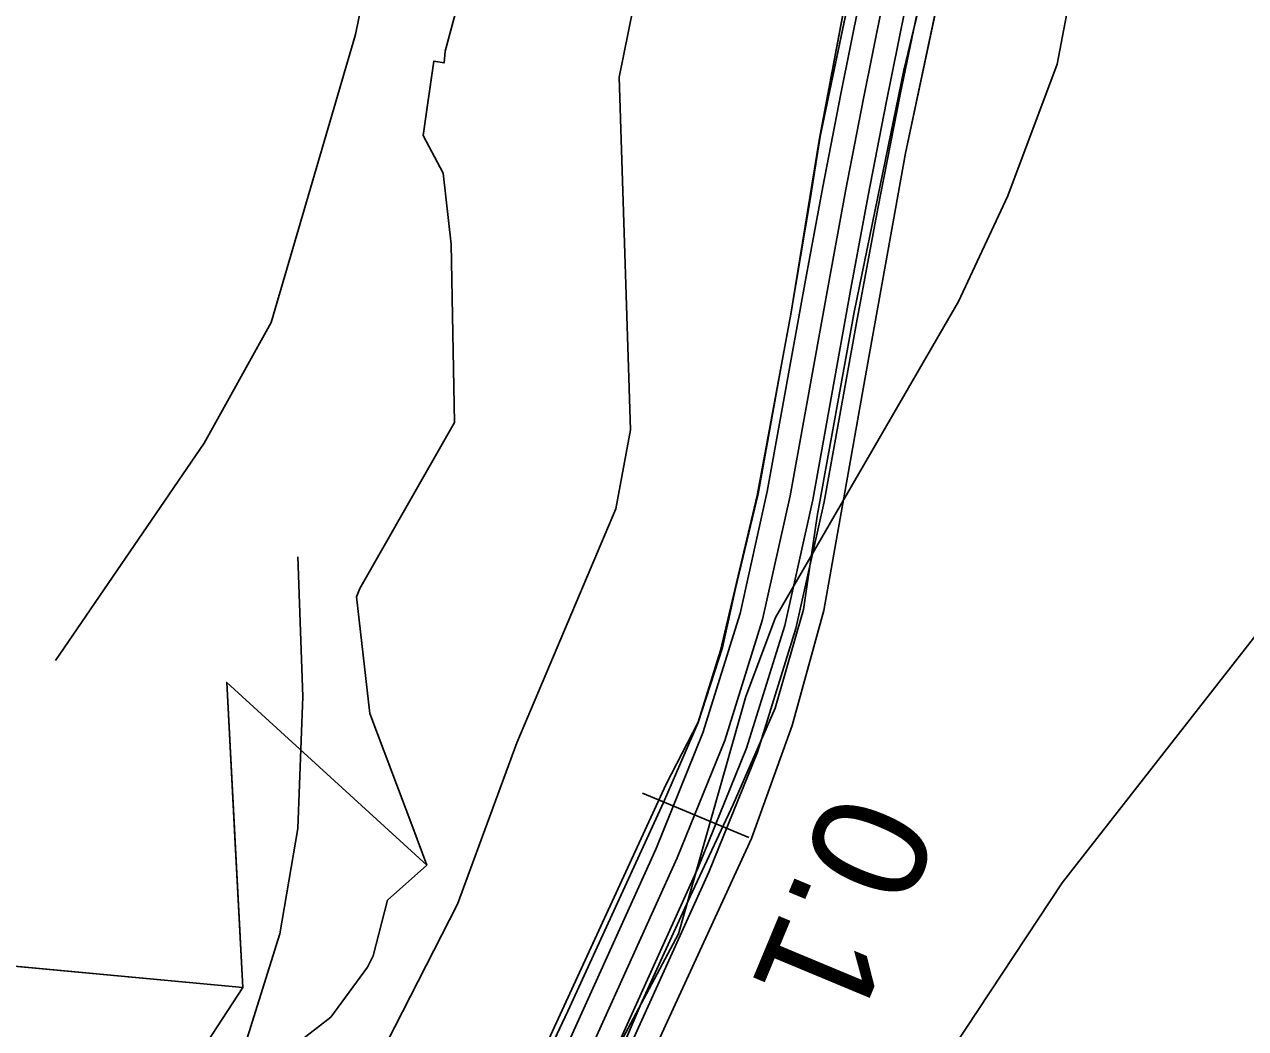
# Model space of a CAD drawing. Extents: x -662620 to -656370, y -1067090 to -1062990.
# Drawn here: x -661363.7 to -661257.9, y -1066535.2 to -1066448.2 of the extents above; entities that cross this region are included whole.
import ezdxf

# ---------------------------------------------------------------- set-up
doc = ezdxf.new("R2010")
doc.units = 0
for name, color, linetype in [('CESTA_ZABOR', 7, 'Continuous'), ('Default', 7, 'Continuous'), ('LESNÍ_POZEMEK_-_STÁVAJÍCÍ', 7, 'Continuous'), ('OBVOD_PÚ', 7, 'Continuous'), ('Odvodnení_cesty_príkopem_-_navržené', 7, 'Continuous'), ('ORNÁ_PŮDA_-_STÁVAJÍCÍ', 7, 'Continuous'), ('OSTATNÍ_PLOCHA_-_STÁVAJÍCÍ', 7, 'Continuous'), ('POLNÍ_CESTA_NAVRŽENÁ_-_KRAJ', 7, 'Continuous'), ('POLNÍ_CESTA_NAVRŽENÁ_-_OSA', 7, 'Continuous'), ('Regionální_biocentrum_-_stávající', 7, 'Continuous'), ('VRSTEVNICE_ZDŮRAZNĚNÁ', 7, 'Continuous'), ('VRSTEVNICE_ZÁKLADNÍ', 7, 'Continuous')]:
    doc.layers.add(name, color=color, linetype=linetype)

msp = doc.modelspace()

# ---------------------------------------------------------------- linework, layer by layer
at = {"layer": 'CESTA_ZABOR'}
for p, q in [((-661294.74, -1066457.92), (-661290.63, -1066438.32)), ((-661283.2, -1066439.85), (-661287.35, -1066459.36)), ((-661295.61, -1066463.38), (-661294.74, -1066457.92)), ((-661287.35, -1066459.36), (-661290.88, -1066478.99)), ((-661297.28, -1066473.33), (-661295.61, -1066463.38)), ((-661298.09, -1066477.68), (-661297.28, -1066473.33)), ((-661300.12, -1066488.89), (-661298.09, -1066477.68)), ((-661290.88, -1066478.99), (-661294.43, -1066499)), ((-661302.06, -1066497.11), (-661300.12, -1066488.89)), ((-661303.19, -1066502.22), (-661302.06, -1066497.11)), ((-661294.43, -1066499), (-661297.16, -1066508.97)), ((-661305.3, -1066508.7), (-661303.19, -1066502.22)), ((-661308.31, -1066515.65), (-661305.3, -1066508.7)), ((-661297.16, -1066508.97), (-661300.7, -1066518.77)), ((-661316.59, -1066533.73), (-661308.31, -1066515.65)), ((-661300.7, -1066518.77), (-661309.11, -1066537.09)), ((-661325.12, -1066551.75), (-661316.59, -1066533.73))]:
    msp.add_line(p, q, dxfattribs=at)
for points in [[(-661325.12, -1066551.75), (-661316.59, -1066533.73), (-661308.31, -1066515.65), (-661305.3, -1066508.7), (-661303.19, -1066502.22), (-661302.06, -1066497.11), (-661300.12, -1066488.89), (-661298.09, -1066477.68), (-661297.28, -1066473.33), (-661295.61, -1066463.38), (-661294.74, -1066457.92), (-661290.63, -1066438.32)], [(-661283.2, -1066439.85), (-661287.35, -1066459.36), (-661290.88, -1066478.99), (-661294.43, -1066499), (-661297.16, -1066508.97), (-661300.7, -1066518.77), (-661309.11, -1066537.09)]]:
    msp.add_lwpolyline(points, dxfattribs=at)
at = {"layer": 'LESNÍ_POZEMEK_-_STÁVAJÍCÍ'}
for p, q in [((-661323.57, -1066436.89), (-661327.24, -1066450.54)), ((-661327.24, -1066450.54), (-661327.32, -1066451.56)), ((-661328.2, -1066451.39), (-661329.15, -1066457.83)), ((-661327.32, -1066451.56), (-661328.2, -1066451.39)), ((-661329.15, -1066457.83), (-661327.41, -1066461.11)), ((-661327.41, -1066461.11), (-661326.7, -1066467.27)), ((-661326.7, -1066467.27), (-661326.42, -1066482.7)), ((-661326.42, -1066482.7), (-661334.61, -1066497.11)), ((-661334.61, -1066497.11), (-661334.92, -1066497.82)), ((-661334.92, -1066497.82), (-661333.76, -1066507.94)), ((-661328.83, -1066521.07), (-661346.16, -1066505.24)), ((-661346.16, -1066505.24), (-661344.77, -1066531.67)), ((-661333.76, -1066507.94), (-661330.04, -1066517.8)), ((-661330.04, -1066517.8), (-661328.83, -1066521.07)), ((-661344.77, -1066531.67), (-661385.92, -1066527.84))]:
    msp.add_line(p, q, dxfattribs=at)
msp.add_lwpolyline([(-661323.57, -1066436.89), (-661327.24, -1066450.54), (-661327.32, -1066451.56), (-661328.2, -1066451.39), (-661329.15, -1066457.83), (-661327.41, -1066461.11), (-661326.7, -1066467.27), (-661326.42, -1066482.7), (-661334.61, -1066497.11), (-661334.92, -1066497.82), (-661333.76, -1066507.94), (-661330.04, -1066517.8), (-661328.83, -1066521.07), (-661346.16, -1066505.24), (-661344.77, -1066531.67), (-661385.92, -1066527.84)], dxfattribs=at)
at = {"layer": 'OBVOD_PÚ'}
for points in [[(-661323.57, -1066436.89), (-661327.24, -1066450.54)], [(-661292.02, -1066443.41), (-661294.82, -1066458.24)], [(-661327.24, -1066450.54), (-661327.32, -1066451.56)], [(-661328.2, -1066451.39), (-661329.15, -1066457.83)], [(-661327.32, -1066451.56), (-661328.2, -1066451.39)], [(-661329.15, -1066457.83), (-661327.41, -1066461.11)], [(-661294.82, -1066458.24), (-661297.28, -1066473.33)], [(-661327.41, -1066461.11), (-661326.7, -1066467.27)], [(-661326.7, -1066467.27), (-661326.42, -1066482.7)], [(-661297.28, -1066473.33), (-661300.21, -1066489.04)], [(-661326.42, -1066482.7), (-661334.61, -1066497.11)], [(-661300.21, -1066489.04), (-661303.37, -1066502.46)], [(-661334.61, -1066497.11), (-661334.92, -1066497.82)], [(-661334.92, -1066497.82), (-661333.76, -1066507.94)], [(-661303.37, -1066502.46), (-661305.3, -1066508.68)], [(-661344.77, -1066531.67), (-661346.16, -1066505.24)], [(-661346.16, -1066505.24), (-661328.83, -1066521.07)], [(-661333.76, -1066507.94), (-661330.04, -1066517.8)], [(-661305.3, -1066508.68), (-661308.07, -1066514.06)], [(-661308.07, -1066514.06), (-661325.76, -1066552.47)], [(-661330.04, -1066517.8), (-661328.83, -1066521.07)], [(-661328.83, -1066521.07), (-661332.22, -1066524.1)], [(-661332.22, -1066524.1), (-661333.48, -1066528.94)], [(-661390.67, -1066527.4), (-661344.77, -1066531.67)], [(-661333.48, -1066528.94), (-661333.96, -1066529.9)], [(-661333.96, -1066529.9), (-661337.13, -1066534.23)], [(-661347.51, -1066542.27), (-661337.13, -1066534.23)]]:
    msp.add_lwpolyline(points, dxfattribs=at)
at = {"layer": 'Odvodnení_cesty_príkopem_-_navržené'}
msp.add_lwpolyline([(-661319.42, -1066418.8), (-661282.67, -1066429.9), (-661285.76, -1066444.41), (-661287.8, -1066454.29), (-661289.75, -1066464.18), (-661291.59, -1066474.09), (-661294.4, -1066489.59), (-661296.85, -1066500.55), (-661300.18, -1066511.27), (-661304.39, -1066521.68), (-661338.51, -1066597.1), (-661342.24, -1066606.28), (-661345.26, -1066615.72), (-661347.53, -1066625.37), (-661354.09, -1066658.9), (-661357.01, -1066673.13), (-661360.19, -1066687.29), (-661363.64, -1066701.4)], dxfattribs=at)
at = {"layer": 'ORNÁ_PŮDA_-_STÁVAJÍCÍ'}
for p, q in [((-661287.5, -1066452.18), (-661284.8, -1066440.94)), ((-661291.79, -1066473.14), (-661287.5, -1066452.18)), ((-661295, -1066490.84), (-661291.79, -1066473.14)), ((-661296.17, -1066498.93), (-661295, -1066490.84)), ((-661298.63, -1066507.48), (-661296.17, -1066498.93)), ((-661302.29, -1066515.81), (-661298.63, -1066507.48)), ((-661306.01, -1066523.8), (-661302.29, -1066515.81)), ((-661310.16, -1066532.87), (-661306.01, -1066523.8)), ((-661315.39, -1066545.05), (-661310.16, -1066532.87))]:
    msp.add_line(p, q, dxfattribs=at)
msp.add_lwpolyline([(-661315.39, -1066545.05), (-661310.16, -1066532.87), (-661306.01, -1066523.8), (-661302.29, -1066515.81), (-661298.63, -1066507.48), (-661296.17, -1066498.93), (-661295, -1066490.84), (-661291.79, -1066473.14), (-661287.5, -1066452.18), (-661284.8, -1066440.94), (-661282.94, -1066435.27), (-661279.98, -1066426.94), (-661276.83, -1066418.86), (-661272.21, -1066408.48), (-661268.07, -1066399.27), (-661265.63, -1066395.85), (-661260.94, -1066391.77), (-661255.29, -1066389.16)], dxfattribs=at)
at = {"layer": 'OSTATNÍ_PLOCHA_-_STÁVAJÍCÍ'}
for p, q in [((-661284.8, -1066440.94), (-661287.5, -1066452.18)), ((-661284.8, -1066440.94), (-661287.5, -1066452.18)), ((-661294.82, -1066458.24), (-661292.02, -1066443.41)), ((-661294.82, -1066458.24), (-661292.02, -1066443.41)), ((-661287.5, -1066452.18), (-661291.79, -1066473.14)), ((-661287.5, -1066452.18), (-661291.79, -1066473.14)), ((-661297.28, -1066473.33), (-661294.82, -1066458.24)), ((-661297.28, -1066473.33), (-661294.82, -1066458.24)), ((-661291.79, -1066473.14), (-661295, -1066490.84)), ((-661291.79, -1066473.14), (-661295, -1066490.84)), ((-661300.21, -1066489.04), (-661297.28, -1066473.33)), ((-661300.21, -1066489.04), (-661297.28, -1066473.33)), ((-661303.37, -1066502.46), (-661300.21, -1066489.04)), ((-661303.37, -1066502.46), (-661300.21, -1066489.04)), ((-661295, -1066490.84), (-661296.17, -1066498.93)), ((-661295, -1066490.84), (-661296.17, -1066498.93)), ((-661296.17, -1066498.93), (-661298.63, -1066507.48)), ((-661296.17, -1066498.93), (-661298.63, -1066507.48)), ((-661305.3, -1066508.68), (-661303.37, -1066502.46)), ((-661305.3, -1066508.68), (-661303.37, -1066502.46)), ((-661298.63, -1066507.48), (-661302.29, -1066515.81)), ((-661298.63, -1066507.48), (-661302.29, -1066515.81)), ((-661308.07, -1066514.06), (-661305.3, -1066508.68)), ((-661308.07, -1066514.06), (-661305.3, -1066508.68)), ((-661325.76, -1066552.47), (-661308.07, -1066514.06)), ((-661325.76, -1066552.47), (-661308.07, -1066514.06)), ((-661302.29, -1066515.81), (-661306.01, -1066523.8)), ((-661302.29, -1066515.81), (-661306.01, -1066523.8)), ((-661306.01, -1066523.8), (-661310.16, -1066532.87)), ((-661306.01, -1066523.8), (-661310.16, -1066532.87)), ((-661310.16, -1066532.87), (-661315.39, -1066545.05)), ((-661310.16, -1066532.87), (-661315.39, -1066545.05))]:
    msp.add_line(p, q, dxfattribs=at)
for points in [[(-661325.76, -1066552.47), (-661308.07, -1066514.06), (-661305.3, -1066508.68), (-661303.37, -1066502.46), (-661300.21, -1066489.04), (-661297.28, -1066473.33), (-661294.82, -1066458.24), (-661292.02, -1066443.41), (-661290.97, -1066433.29), (-661291.16, -1066431.56), (-661292.29, -1066429.64), (-661296.11, -1066428.28), (-661318.97, -1066420.11), (-661323.51, -1066420.49), (-661328.6, -1066415.98), (-661333.45, -1066409.72), (-661347.4, -1066400.22), (-661352.55, -1066397.22), (-661357.74, -1066394.8), (-661363.34, -1066391.21), (-661368.91, -1066386.61)], [(-661325.76, -1066552.47), (-661308.07, -1066514.06), (-661305.3, -1066508.68), (-661303.37, -1066502.46), (-661300.21, -1066489.04), (-661297.28, -1066473.33), (-661294.82, -1066458.24), (-661292.02, -1066443.41), (-661290.97, -1066433.29), (-661291.16, -1066431.56), (-661292.29, -1066429.64), (-661296.11, -1066428.28), (-661318.97, -1066420.11), (-661323.51, -1066420.49), (-661328.6, -1066415.98), (-661333.45, -1066409.72), (-661347.4, -1066400.22), (-661352.55, -1066397.22), (-661357.74, -1066394.8), (-661363.34, -1066391.21), (-661368.91, -1066386.61)], [(-661255.29, -1066389.16), (-661260.94, -1066391.77), (-661265.63, -1066395.85), (-661268.07, -1066399.27), (-661272.21, -1066408.48), (-661276.83, -1066418.86), (-661279.98, -1066426.94), (-661282.94, -1066435.27), (-661284.8, -1066440.94), (-661287.5, -1066452.18), (-661291.79, -1066473.14), (-661295, -1066490.84), (-661296.17, -1066498.93), (-661298.63, -1066507.48), (-661302.29, -1066515.81), (-661306.01, -1066523.8), (-661310.16, -1066532.87), (-661315.39, -1066545.05)], [(-661255.29, -1066389.16), (-661260.94, -1066391.77), (-661265.63, -1066395.85), (-661268.07, -1066399.27), (-661272.21, -1066408.48), (-661276.83, -1066418.86), (-661279.98, -1066426.94), (-661282.94, -1066435.27), (-661284.8, -1066440.94), (-661287.5, -1066452.18), (-661291.79, -1066473.14), (-661295, -1066490.84), (-661296.17, -1066498.93), (-661298.63, -1066507.48), (-661302.29, -1066515.81), (-661306.01, -1066523.8), (-661310.16, -1066532.87), (-661315.39, -1066545.05)]]:
    msp.add_lwpolyline(points, dxfattribs=at)
at = {"layer": 'POLNÍ_CESTA_NAVRŽENÁ_-_KRAJ'}
for points in [[(-661282.57, -1066419.36), (-661285.39, -1066424.48), (-661286.78, -1066427.31), (-661287.87, -1066430.27), (-661288.66, -1066433.32), (-661291.32, -1066446.2), (-661292.95, -1066454.24), (-661294.51, -1066462.3), (-661296, -1066470.38), (-661299.32, -1066488.7), (-661301.68, -1066499.26), (-661304.89, -1066509.59), (-661308.95, -1066519.62), (-661343.06, -1066595.04), (-661346.94, -1066604.57), (-661350.07, -1066614.38), (-661352.44, -1066624.41), (-661359, -1066657.94)], [(-661279.07, -1066421.29), (-661281.89, -1066426.41), (-661283.1, -1066428.88), (-661284.05, -1066431.46), (-661284.74, -1066434.13), (-661287.4, -1066447), (-661289.02, -1066455.02), (-661290.58, -1066463.05), (-661292.07, -1066471.09), (-661295.38, -1066489.41), (-661297.81, -1066500.29), (-661301.13, -1066510.93), (-661305.3, -1066521.27), (-661339.42, -1066596.68), (-661343.18, -1066605.94), (-661346.22, -1066615.45), (-661348.51, -1066625.17), (-661355.07, -1066658.71)]]:
    msp.add_lwpolyline(points, dxfattribs=at)
at = {"layer": 'POLNÍ_CESTA_NAVRŽENÁ_-_OSA'}
for points in [[(-661280.81, -1066420.31), (-661280.82, -1066420.32), (-661283.64, -1066425.44), (-661284.94, -1066428.09), (-661285.96, -1066430.86), (-661286.7, -1066433.72), (-661289.36, -1066446.6), (-661290.98, -1066454.63), (-661292.54, -1066462.68), (-661294.03, -1066470.73), (-661297.35, -1066489.06), (-661299.74, -1066499.78), (-661303.01, -1066510.26), (-661307.12, -1066520.44), (-661341.24, -1066595.86), (-661345.06, -1066605.26), (-661348.15, -1066614.92), (-661350.48, -1066624.79), (-661357.03, -1066658.32)], [(-661300.91, -1066518.68), (-661310.14, -1066514.84)]]:
    msp.add_lwpolyline(points, dxfattribs=at)
at = {"layer": 'Regionální_biocentrum_-_stávající'}
msp.add_lwpolyline([(-661323.57, -1066436.89), (-661327.24, -1066450.54), (-661327.32, -1066451.56), (-661328.2, -1066451.39), (-661328.79, -1066455.38), (-661329.15, -1066457.83), (-661327.41, -1066461.11), (-661326.7, -1066467.27), (-661326.42, -1066482.7), (-661334.61, -1066497.11), (-661334.92, -1066497.82), (-661333.76, -1066507.94), (-661330.04, -1066517.8), (-661328.83, -1066521.07), (-661346.16, -1066505.24), (-661345.45, -1066518.65), (-661344.77, -1066531.67), (-661382.86, -1066590.03)], dxfattribs=at)
at = {"layer": 'VRSTEVNICE_ZDŮRAZNĚNÁ'}
msp.add_lwpolyline([(-661360.98, -1066503.34), (-661348.1, -1066484.5), (-661342.3, -1066474.05), (-661335, -1066449.09), (-661329.8, -1066423.57)], dxfattribs=at)
at = {"layer": 'VRSTEVNICE_ZÁKLADNÍ'}
for points in [[(-661335.04, -1066361.11), (-661340.57, -1066361.17), (-661347.84, -1066360.88), (-661352.41, -1066362.59), (-661353.84, -1066367.3), (-661353.84, -1066373.44), (-661351.84, -1066378.87), (-661345.7, -1066384.29), (-661303.74, -1066402.13), (-661291.46, -1066409.55), (-661283.47, -1066415.55), (-661277.62, -1066421.97), (-661274.76, -1066428.82), (-661273.05, -1066435.68), (-661272.91, -1066444.81), (-661274.19, -1066451.66), (-661278.47, -1066463.08), (-661282.76, -1066472.22), (-661298.6, -1066499.62), (-661301.17, -1066506.47), (-661307.02, -1066527.03), (-661319.44, -1066550.29)], [(-661335.04, -1066361.11), (-661340.57, -1066361.17), (-661347.84, -1066360.88), (-661352.41, -1066362.59), (-661353.84, -1066367.3), (-661353.84, -1066373.44), (-661351.84, -1066378.87), (-661345.7, -1066384.29), (-661303.74, -1066402.13), (-661291.46, -1066409.55), (-661283.47, -1066415.55), (-661277.62, -1066421.97), (-661274.76, -1066428.82), (-661273.05, -1066435.68), (-661272.91, -1066444.81), (-661274.19, -1066451.66), (-661278.47, -1066463.08), (-661282.76, -1066472.22), (-661298.6, -1066499.62), (-661301.17, -1066506.47), (-661307.02, -1066527.03), (-661319.44, -1066550.29)], [(-661308.45, -1066434.53), (-661312.16, -1066452.8), (-661311.16, -1066483.35), (-661312.45, -1066490.2), (-661321.01, -1066510.47), (-661326.15, -1066524.46), (-661332.29, -1066536.45)], [(-661308.45, -1066434.53), (-661312.16, -1066452.8), (-661311.16, -1066483.35), (-661312.45, -1066490.2), (-661321.01, -1066510.47), (-661326.15, -1066524.46), (-661332.29, -1066536.45)], [(-661366.83, -1066571.62), (-661361.77, -1066566.34), (-661348.84, -1066547.58), (-661345.13, -1066538.45), (-661341.56, -1066527.03), (-661339.99, -1066517.89), (-661339.57, -1066506.47), (-661339.99, -1066494.34)], [(-661366.83, -1066571.62), (-661361.77, -1066566.34), (-661348.84, -1066547.58), (-661345.13, -1066538.45), (-661341.56, -1066527.03), (-661339.99, -1066517.89), (-661339.57, -1066506.47), (-661339.99, -1066494.34)], [(-661254.92, -1066498.48), (-661273.76, -1066522.6), (-661290.46, -1066547.87), (-661307.74, -1066570.28), (-661323.86, -1066586.98)], [(-661254.92, -1066498.48), (-661273.76, -1066522.6), (-661290.46, -1066547.87), (-661307.74, -1066570.28), (-661323.86, -1066586.98)]]:
    msp.add_lwpolyline(points, dxfattribs=at)

# ---------------------------------------------------------------- texts
at = {"layer": 'Default'}
msp.add_text('0.1', height=10, rotation=247.3747, dxfattribs=at).set_placement((-661293.64, -1066514.24))

doc.saveas('drawing.dxf')
